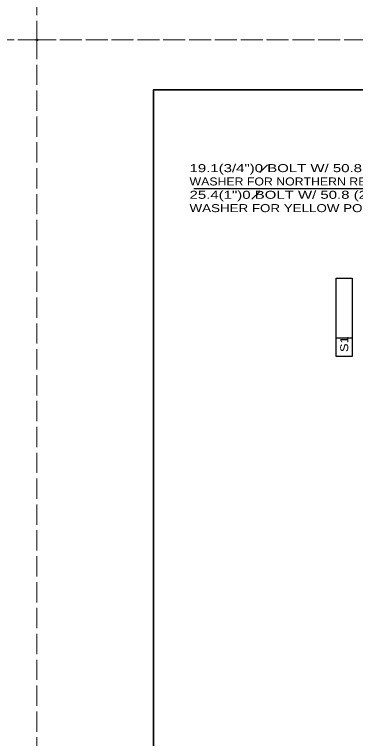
# Model space of a CAD drawing. Extents: x -11 to 79, y -154 to 0.
# Drawn here: x 33.66 to 38.78, y -54.48 to -43.62 of the extents above; entities that cross this region are included whole.
import ezdxf
from ezdxf.enums import TextEntityAlignment as Align

# ---------------------------------------------------------------- set-up
doc = ezdxf.new("R2010")
doc.units = 0
doc.header["$LTSCALE"] = 0.048
doc.header["$PDMODE"] = 32
doc.header["$PDSIZE"] = 0.024
doc.linetypes.add('LONG_DASHED', pattern=[7.5, 6, -1.5])
for name, color, linetype, lineweight in [('1', 7, 'Continuous', 25), ('3', 7, 'Continuous', 25), ('63', 7, 'LONG_DASHED', 13)]:
    doc.layers.add(name, color=color, linetype=linetype, lineweight=lineweight)
doc.layers.add('62', color=7, linetype='Continuous')

msp = doc.modelspace()

# ---------------------------------------------------------------- linework, layer by layer
at = {"layer": '1', "lineweight": 35}
msp.add_lwpolyline([(35.75, -65.25), (67.25, -65.25), (67.25, -44.75), (35.75, -44.75)], close=True, dxfattribs=at)
at = {"layer": '3', "lineweight": 35}
for p, q in [((37.463, -45.87158), (37.34617, -45.98842)), ((37.345, -46.27367), (37.22817, -46.3905))]:
    msp.add_line(p, q, dxfattribs=at)
at = {"layer": '3'}
for p, q in [((41.209, -46.234), (36.35392, -46.234)), ((38.49592, -47.57167), (38.73217, -47.57167)), ((38.73217, -47.57167), (38.73217, -48.7475)), ((38.73217, -48.47192), (38.49592, -48.47192))]:
    msp.add_line(p, q, dxfattribs=at)
msp.add_lwpolyline([(38.73217, -48.7475), (38.49592, -48.7475), (38.49592, -47.57167)], dxfattribs=at)
at = {"layer": '62'}
msp.add_point((34, -44), dxfattribs=at)
at = {"layer": '63'}
for points in [[(0, -44), (34, -44), (34, -22), (0, -22)], [(34, -44), (68, -44), (68, -22), (34, -22)], [(0, -66), (34, -66), (34, -44), (0, -44)], [(34, -66), (68, -66), (68, -44), (34, -44)]]:
    msp.add_lwpolyline(points, close=True, dxfattribs=at)

# ---------------------------------------------------------------- texts
at = {"layer": '3'}
for s, width, p in [('19.1(3/4")0 BOLT W/ 50.8 (2")O.D. STD. ', 1.4, (36.29167, -45.98342)), ('WASHER FOR NORTHERN RED OAK AND RED MAPLE.', 1.15, (36.29167, -46.18342)), ('25.4(1")0 BOLT W/ 50.8 (2")O.D. STD.', 1.4, (36.29167, -46.38342)), ('WASHER FOR YELLOW POPLAR. (TYP.) ', 1.25, (36.29167, -46.58342))]:
    msp.add_text(s, height=0.12, dxfattribs=dict(at, width=width)).set_placement(p)
at = {"layer": '3', "width": 1.2}
msp.add_text('S1', height=0.12, rotation=90, dxfattribs=at).set_placement((38.67492, -48.56412), align=Align.CENTER)

doc.saveas('drawing.dxf')
